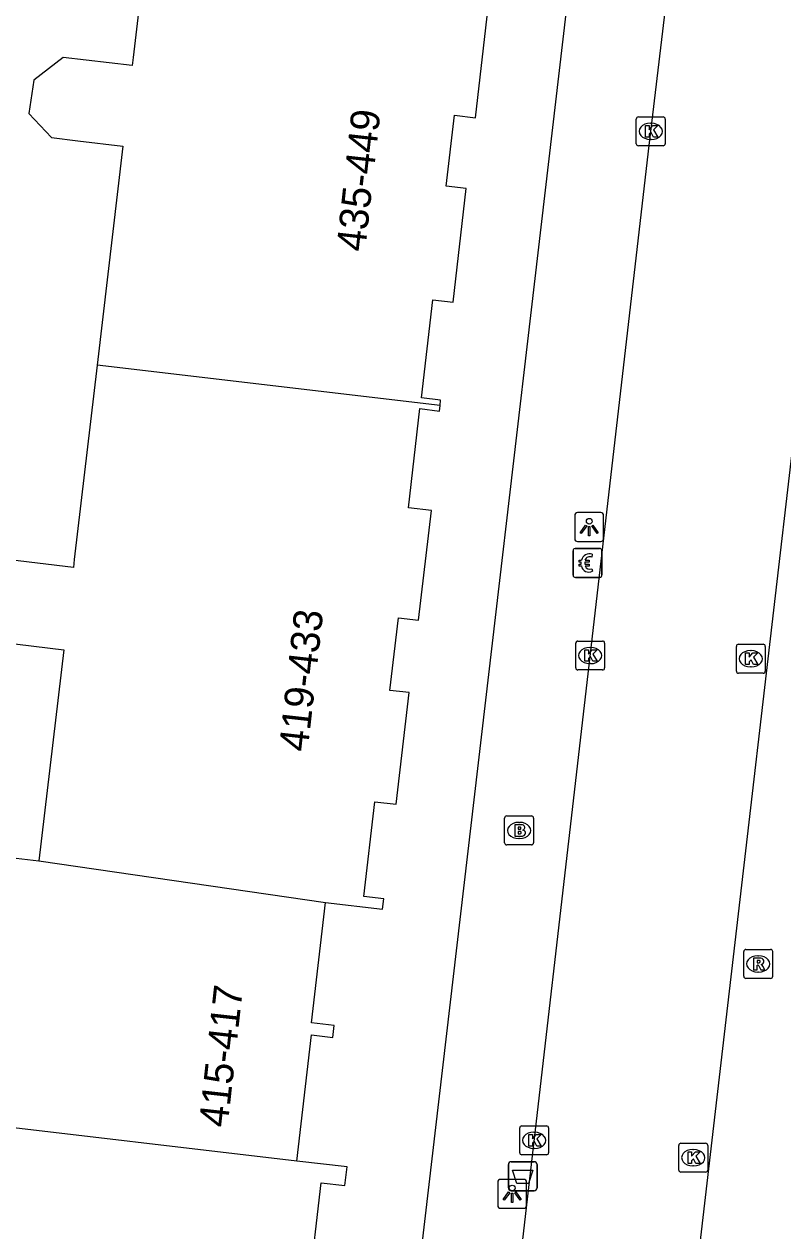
# Model space of a CAD drawing. Extents: x 160861 to 161308, y 384024 to 384878.
# Drawn here: x 161210.23 to 161236.45, y 384409.79 to 384451.45 of the extents above; entities that cross this region are included whole.
import ezdxf

# ---------------------------------------------------------------- set-up
doc = ezdxf.new("R2010")
doc.units = 0
for name, color, linetype in [('IMGEO_Afvalbak', 7, 'Continuous'), ('IMGEO_Betaalautomaat', 7, 'Continuous'), ('IMGEO_Brandkraan', 7, 'Continuous'), ('IMGEO_Kolk', 7, 'Continuous'), ('IMGEO_Lichtpunt', 7, 'Continuous'), ('IMGEO_Pand', 7, 'Continuous'), ('IMGEO_Pand_nummerreeks', 7, 'Continuous'), ('IMGEO_Rijbaan_lokaal_open', 7, 'Continuous'), ('IMGEO_Rioolput', 7, 'Continuous'), ('IMGEO_Voetpad_open', 7, 'Continuous')]:
    doc.layers.add(name, color=color, linetype=linetype)

msp = doc.modelspace()

# ---------------------------------------------------------------- linework, layer by layer
at = {"layer": 'IMGEO_Afvalbak'}
for p, q in [((161226.961, 384411.273), (161226.961, 384412.073)), ((161226.961, 384412.073), (161226.961, 384411.273)), ((161227.061, 384412.173), (161227.851, 384412.173)), ((161227.851, 384412.173), (161227.061, 384412.173)), ((161227.951, 384412.073), (161227.951, 384411.273)), ((161227.951, 384411.273), (161227.951, 384412.073)), ((161227.851, 384411.173), (161227.061, 384411.173)), ((161227.061, 384411.173), (161227.851, 384411.173))]:
    msp.add_line(p, q, dxfattribs=at)
msp.add_lwpolyline([(161227.104, 384411.887), (161227.808, 384411.887), (161227.659, 384411.417), (161227.253, 384411.417), (161227.104, 384411.887)], dxfattribs=at)
for centre, start, end in [((161227.061, 384412.073), 90, 180), ((161227.061, 384412.073), 90, 180), ((161227.851, 384412.073), 0, 90), ((161227.851, 384412.073), 360, 90), ((161227.061, 384411.273), 180, 270), ((161227.061, 384411.273), 180, 270), ((161227.851, 384411.273), 270, 0), ((161227.851, 384411.273), 270, 0)]:
    msp.add_arc(centre, 0.1, start, end, dxfattribs=at)
at = {"layer": 'IMGEO_Betaalautomaat'}
for p, q in [((161229.27, 384433.345), (161230.111, 384433.345)), ((161230.111, 384433.345), (161229.27, 384433.345)), ((161229.195, 384432.421), (161229.195, 384433.262)), ((161229.195, 384433.262), (161229.195, 384432.421)), ((161229.478, 384432.809), (161229.478, 384432.877)), ((161229.599, 384432.877), (161229.599, 384432.809)), ((161229.857, 384433.15), (161229.84, 384433.05)), ((161230.194, 384433.271), (161230.194, 384432.43)), ((161230.194, 384432.43), (161230.194, 384433.271)), ((161229.844, 384432.644), (161229.866, 384432.557)), ((161230.12, 384432.346), (161229.279, 384432.346)), ((161229.279, 384432.346), (161230.12, 384432.346))]:
    msp.add_line(p, q, dxfattribs=at)
for points in [[(161229.478, 384432.877), (161229.409, 384432.877), (161229.409, 384432.946), (161229.488, 384432.946)], [(161229.61, 384432.946), (161229.757, 384432.946), (161229.757, 384432.877), (161229.599, 384432.877)], [(161229.483, 384432.74), (161229.409, 384432.74), (161229.409, 384432.809), (161229.478, 384432.809)], [(161229.599, 384432.809), (161229.757, 384432.809), (161229.757, 384432.74), (161229.613, 384432.74)]]:
    msp.add_lwpolyline(points, dxfattribs=at)
for centre, radius, start, end in [((161229.273, 384433.268), 0.0779, 92.4484, 184.2845), ((161229.273, 384433.268), 0.0779, 92.4484, 184.2845), ((161230.117, 384433.268), 0.0779, 2.4484, 94.2845), ((161230.117, 384433.268), 0.0779, 2.4484, 94.2845), ((161229.771, 384432.87), 0.293, 73.014, 165.0139), ((161229.777, 384432.883), 0.179, 69.3236, 159.5683), ((161229.744, 384432.795), 0.267, 191.8096, 297.0389), ((161229.777, 384432.81), 0.179, 202.7625, 291.8693), ((161229.273, 384432.424), 0.0779, 182.4484, 274.2845), ((161229.273, 384432.424), 0.0779, 182.4484, 274.2845), ((161230.117, 384432.424), 0.0779, 272.4484, 4.2845), ((161230.117, 384432.424), 0.0779, 272.4484, 4.2845)]:
    msp.add_arc(centre, radius, start, end, dxfattribs=at)
at = {"layer": 'IMGEO_Brandkraan'}
for p, q in [((161226.907, 384424.11), (161227.759, 384424.11)), ((161226.832, 384423.184), (161226.832, 384424.036)), ((161227.32, 384423.89), (161227.345, 384423.89)), ((161227.833, 384424.036), (161227.833, 384423.184)), ((161227.343, 384423.33), (161227.318, 384423.33)), ((161227.759, 384423.11), (161226.907, 384423.11))]:
    msp.add_line(p, q, dxfattribs=at)
for points in [[(161226.907, 384424.11), (161227.759, 384424.11)], [(161226.832, 384423.184), (161226.832, 384424.036)], [(161227.18, 384423.81), (161227.18, 384423.41), (161227.393, 384423.41)], [(161227.411, 384423.81), (161227.18, 384423.81)], [(161227.359, 384423.729), (161227.305, 384423.729), (161227.305, 384423.653)], [(161227.833, 384424.036), (161227.833, 384423.184)], [(161227.305, 384423.653), (161227.358, 384423.653)], [(161227.367, 384423.577), (161227.305, 384423.577), (161227.305, 384423.496)], [(161227.305, 384423.496), (161227.367, 384423.496)], [(161227.759, 384423.11), (161226.907, 384423.11)]]:
    msp.add_lwpolyline(points, dxfattribs=at)
for centre, radius, start, end in [((161226.909, 384424.034), 0.0765, 91.552, 178.448), ((161226.909, 384424.034), 0.0765, 91.552, 178.448), ((161227.757, 384424.034), 0.0765, 1.552, 88.448), ((161227.757, 384424.034), 0.0765, 1.552, 88.448), ((161227.36, 384423.691), 0.0379, 267.8285, 90.9355), ((161227.415, 384423.665), 0.145, 59.4692, 91.5367), ((161227.44, 384423.712), 0.0922, 285.5137, 58.1501), ((161227.368, 384423.536), 0.0404, 269.8759, 90.5077), ((161227.399, 384423.661), 0.251, 268.6676, 293.5347), ((161227.445, 384423.52), 0.105, 301.3115, 78.989), ((161226.909, 384423.186), 0.0765, 181.552, 268.448), ((161226.909, 384423.186), 0.0765, 181.552, 268.448), ((161227.757, 384423.186), 0.0765, 271.552, 358.448), ((161227.757, 384423.186), 0.0765, 271.552, 358.448)]:
    msp.add_arc(centre, radius, start, end, dxfattribs=at)
for centre, major_axis, ratio, start_param, end_param in [((161227.319, 384423.61), (-0.387, 0.002), 0.722429, 4.712389, 7.853982), ((161227.344, 384423.61), (-0.39, 0.002), 0.717154, 1.570796, 4.712389)]:
    msp.add_ellipse(centre, major_axis=major_axis, ratio=ratio, start_param=start_param, end_param=end_param, dxfattribs=at)
at = {"layer": 'IMGEO_Kolk'}
for p, q in [((161231.382, 384447.32), (161231.382, 384448.172)), ((161231.457, 384448.246), (161232.309, 384448.246)), ((161231.87, 384448.026), (161231.895, 384448.026)), ((161232.383, 384448.172), (161232.383, 384447.32)), ((161231.893, 384447.466), (161231.868, 384447.466)), ((161232.309, 384447.246), (161231.457, 384447.246)), ((161229.287, 384429.224), (161229.287, 384430.076)), ((161229.362, 384430.15), (161230.214, 384430.15)), ((161230.288, 384430.076), (161230.288, 384429.224)), ((161234.838, 384429.113), (161234.838, 384429.965)), ((161234.913, 384430.039), (161235.765, 384430.039)), ((161235.839, 384429.965), (161235.839, 384429.113)), ((161229.775, 384429.93), (161229.8, 384429.93)), ((161235.326, 384429.819), (161235.351, 384429.819)), ((161230.214, 384429.15), (161229.362, 384429.15)), ((161229.798, 384429.37), (161229.773, 384429.37)), ((161235.349, 384429.259), (161235.324, 384429.259)), ((161235.765, 384429.039), (161234.913, 384429.039)), ((161227.352, 384412.486), (161227.352, 384413.338)), ((161227.427, 384413.412), (161228.279, 384413.412)), ((161228.353, 384413.338), (161228.353, 384412.486)), ((161227.84, 384413.192), (161227.865, 384413.192)), ((161227.863, 384412.632), (161227.838, 384412.632)), ((161232.849, 384411.887), (161232.849, 384412.739)), ((161232.924, 384412.813), (161233.776, 384412.813)), ((161233.337, 384412.593), (161233.362, 384412.593)), ((161233.85, 384412.739), (161233.85, 384411.887)), ((161228.279, 384412.412), (161227.427, 384412.412)), ((161233.36, 384412.033), (161233.335, 384412.033)), ((161233.776, 384411.813), (161232.924, 384411.813))]:
    msp.add_line(p, q, dxfattribs=at)
for points in [[(161231.382, 384447.32), (161231.382, 384448.172)], [(161231.457, 384448.246), (161232.309, 384448.246)], [(161231.703, 384447.946), (161231.826, 384447.946), (161231.826, 384447.795), (161231.956, 384447.946), (161232.12, 384447.946), (161231.974, 384447.795), (161232.127, 384447.546), (161231.975, 384447.546), (161231.89, 384447.71), (161231.826, 384447.643), (161231.826, 384447.546), (161231.703, 384447.546), (161231.703, 384447.946)], [(161232.383, 384448.172), (161232.383, 384447.32)], [(161232.309, 384447.246), (161231.457, 384447.246)], [(161229.287, 384429.224), (161229.287, 384430.076)], [(161229.362, 384430.15), (161230.214, 384430.15)], [(161230.288, 384430.076), (161230.288, 384429.224)], [(161234.838, 384429.113), (161234.838, 384429.965)], [(161234.913, 384430.039), (161235.765, 384430.039)], [(161235.839, 384429.965), (161235.839, 384429.113)], [(161229.608, 384429.85), (161229.731, 384429.85), (161229.731, 384429.699), (161229.861, 384429.85), (161230.025, 384429.85), (161229.879, 384429.699), (161230.032, 384429.45), (161229.88, 384429.45), (161229.795, 384429.614), (161229.731, 384429.547), (161229.731, 384429.45), (161229.608, 384429.45), (161229.608, 384429.85)], [(161235.159, 384429.739), (161235.282, 384429.739), (161235.282, 384429.588), (161235.412, 384429.739), (161235.576, 384429.739), (161235.43, 384429.588), (161235.583, 384429.339), (161235.431, 384429.339), (161235.346, 384429.503), (161235.282, 384429.436), (161235.282, 384429.339), (161235.159, 384429.339), (161235.159, 384429.739)], [(161230.214, 384429.15), (161229.362, 384429.15)], [(161235.765, 384429.039), (161234.913, 384429.039)], [(161227.352, 384412.486), (161227.352, 384413.338)], [(161227.427, 384413.412), (161228.279, 384413.412)], [(161228.353, 384413.338), (161228.353, 384412.486)], [(161227.673, 384413.112), (161227.796, 384413.112), (161227.796, 384412.961), (161227.926, 384413.112), (161228.09, 384413.112), (161227.944, 384412.961), (161228.097, 384412.712), (161227.945, 384412.712), (161227.86, 384412.876), (161227.796, 384412.809), (161227.796, 384412.712), (161227.673, 384412.712), (161227.673, 384413.112)], [(161232.849, 384411.887), (161232.849, 384412.739)], [(161232.924, 384412.813), (161233.776, 384412.813)], [(161233.17, 384412.513), (161233.293, 384412.513), (161233.293, 384412.362), (161233.423, 384412.513), (161233.587, 384412.513), (161233.441, 384412.362), (161233.594, 384412.113), (161233.442, 384412.113), (161233.357, 384412.277), (161233.293, 384412.21), (161233.293, 384412.113), (161233.17, 384412.113), (161233.17, 384412.513)], [(161233.85, 384412.739), (161233.85, 384411.887)], [(161228.279, 384412.412), (161227.427, 384412.412)], [(161233.776, 384411.813), (161232.924, 384411.813)]]:
    msp.add_lwpolyline(points, dxfattribs=at)
for centre, start, end in [((161231.459, 384448.17), 91.552, 178.448), ((161231.459, 384448.17), 91.552, 178.448), ((161232.307, 384448.17), 1.552, 88.448), ((161232.307, 384448.17), 1.552, 88.448), ((161231.459, 384447.322), 181.552, 268.448), ((161231.459, 384447.322), 181.552, 268.448), ((161232.307, 384447.322), 271.552, 358.448), ((161232.307, 384447.322), 271.552, 358.448), ((161229.364, 384430.074), 91.552, 178.448), ((161229.364, 384430.074), 91.552, 178.448), ((161230.212, 384430.074), 1.552, 88.448), ((161230.212, 384430.074), 1.552, 88.448), ((161234.915, 384429.963), 91.552, 178.448), ((161234.915, 384429.963), 91.552, 178.448), ((161235.763, 384429.963), 1.552, 88.448), ((161235.763, 384429.963), 1.552, 88.448), ((161229.364, 384429.226), 181.552, 268.448), ((161229.364, 384429.226), 181.552, 268.448), ((161230.212, 384429.226), 271.552, 358.448), ((161230.212, 384429.226), 271.552, 358.448), ((161234.915, 384429.115), 181.552, 268.448), ((161234.915, 384429.115), 181.552, 268.448), ((161235.763, 384429.115), 271.552, 358.448), ((161235.763, 384429.115), 271.552, 358.448), ((161227.429, 384413.336), 91.552, 178.448), ((161227.429, 384413.336), 91.552, 178.448), ((161228.277, 384413.336), 1.552, 88.448), ((161228.277, 384413.336), 1.552, 88.448), ((161227.429, 384412.488), 181.552, 268.448), ((161227.429, 384412.488), 181.552, 268.448), ((161228.277, 384412.488), 271.552, 358.448), ((161228.277, 384412.488), 271.552, 358.448), ((161232.926, 384412.737), 91.552, 178.448), ((161232.926, 384412.737), 91.552, 178.448), ((161233.774, 384412.737), 1.552, 88.448), ((161233.774, 384412.737), 1.552, 88.448), ((161232.926, 384411.889), 181.552, 268.448), ((161232.926, 384411.889), 181.552, 268.448), ((161233.774, 384411.889), 271.552, 358.448), ((161233.774, 384411.889), 271.552, 358.448)]:
    msp.add_arc(centre, 0.0765, start, end, dxfattribs=at)
for centre, major_axis, ratio, start_param, end_param in [((161231.869, 384447.746), (-0.387, 0.002), 0.722429, 4.712389, 7.853982), ((161231.894, 384447.746), (-0.39, 0.002), 0.717154, 1.570796, 4.712389), ((161229.774, 384429.65), (-0.387, 0.002), 0.722429, 4.712389, 7.853982), ((161229.799, 384429.65), (-0.39, 0.002), 0.717154, 1.570796, 4.712389), ((161235.325, 384429.539), (-0.387, 0.002), 0.722429, 4.712389, 7.853982), ((161235.35, 384429.539), (-0.39, 0.002), 0.717154, 1.570796, 4.712389), ((161227.839, 384412.912), (-0.387, 0.002), 0.722429, 4.712389, 7.853982), ((161227.864, 384412.912), (-0.39, 0.002), 0.717154, 1.570796, 4.712389), ((161233.336, 384412.313), (-0.387, 0.002), 0.722429, 4.712389, 7.853982), ((161233.361, 384412.313), (-0.39, 0.002), 0.717154, 1.570796, 4.712389)]:
    msp.add_ellipse(centre, major_axis=major_axis, ratio=ratio, start_param=start_param, end_param=end_param, dxfattribs=at)
at = {"layer": 'IMGEO_Lichtpunt'}
for p, q in [((161230.158, 384434.582), (161229.35, 384434.582)), ((161230.158, 384434.582), (161229.35, 384434.582)), ((161229.256, 384434.487), (161229.256, 384433.68)), ((161229.256, 384434.487), (161229.256, 384433.68)), ((161230.252, 384433.68), (161230.252, 384434.487)), ((161230.252, 384433.68), (161230.252, 384434.487)), ((161229.35, 384433.586), (161230.158, 384433.586)), ((161229.35, 384433.586), (161230.158, 384433.586)), ((161226.595, 384411.468), (161226.595, 384410.661)), ((161226.595, 384411.468), (161226.595, 384410.661)), ((161227.497, 384411.563), (161226.689, 384411.563)), ((161227.497, 384411.563), (161226.689, 384411.563)), ((161227.591, 384410.661), (161227.591, 384411.468)), ((161227.591, 384410.661), (161227.591, 384411.468)), ((161226.689, 384410.567), (161227.497, 384410.567)), ((161226.689, 384410.567), (161227.497, 384410.567))]:
    msp.add_line(p, q, dxfattribs=at)
for points in [[(161229.63, 384434.151), (161229.669, 384434.123), (161229.481, 384433.861), (161229.443, 384433.888), (161229.63, 384434.151)], [(161229.842, 384434.123), (161229.88, 384434.15), (161230.067, 384433.888), (161230.028, 384433.86), (161229.842, 384434.123)], [(161229.732, 384434.103), (161229.779, 384434.103), (161229.779, 384433.781), (161229.732, 384433.781), (161229.732, 384434.103)], [(161226.969, 384411.132), (161227.008, 384411.104), (161226.82, 384410.842), (161226.782, 384410.869), (161226.969, 384411.132)], [(161227.071, 384411.084), (161227.118, 384411.084), (161227.118, 384410.762), (161227.071, 384410.762), (161227.071, 384411.084)], [(161227.181, 384411.104), (161227.219, 384411.131), (161227.406, 384410.869), (161227.367, 384410.841), (161227.181, 384411.104)]]:
    msp.add_lwpolyline(points, dxfattribs=at)
for centre in [(161229.755, 384434.285), (161227.094, 384411.266)]:
    msp.add_circle(centre, 0.0994, dxfattribs=at)
for centre, start, end in [((161229.35, 384434.487), 90, 180), ((161229.35, 384434.487), 90, 180), ((161230.158, 384434.487), 0, 90), ((161230.158, 384434.487), 0, 90), ((161229.35, 384433.68), 180, 270), ((161229.35, 384433.68), 180, 270), ((161230.158, 384433.68), 270, 0), ((161230.158, 384433.68), 270, 360), ((161226.689, 384411.468), 90, 180), ((161226.689, 384411.468), 90, 180), ((161227.497, 384411.468), 0, 90), ((161227.497, 384411.468), 0, 90), ((161226.689, 384410.661), 180, 270), ((161226.689, 384410.661), 180, 270), ((161227.497, 384410.661), 270, 0), ((161227.497, 384410.661), 270, 360)]:
    msp.add_arc(centre, 0.0946, start, end, dxfattribs=at)
at = {"layer": 'IMGEO_Pand'}
for points in [[(161214.79, 384457.059), (161213.996, 384450.298), (161213.963, 384450.018), (161211.581, 384450.296), (161210.561, 384449.515), (161210.39, 384448.363), (161211.174, 384447.531), (161212.091, 384447.417), (161213.641, 384447.235), (161212.753, 384439.672)], [(161224.604, 384438.28), (161224.621, 384438.47), (161223.96, 384438.547), (161224.355, 384441.932), (161225.05, 384441.851), (161225.508, 384445.774), (161224.815, 384445.855), (161225.101, 384448.301), (161225.824, 384448.217), (161226.268, 384452.025), (161225.436, 384452.123), (161225.852, 384455.691), (161226.613, 384455.55), (161226.627, 384455.669)], [(161212.753, 384439.672), (161211.965, 384432.966), (161211.933, 384432.689), (161209.734, 384432.948), (161209.548, 384432.969), (161208.671, 384432.135), (161208.515, 384431.013), (161209.207, 384430.138), (161210.007, 384430.038), (161211.598, 384429.851), (161210.743, 384422.563)], [(161224.604, 384438.28), (161212.753, 384439.672)], [(161220.64, 384421.121), (161222.618, 384420.89), (161222.66, 384421.251), (161221.971, 384421.332), (161222.352, 384424.599), (161223.082, 384424.514), (161223.532, 384428.37), (161222.869, 384428.447), (161223.161, 384430.954), (161223.861, 384430.873), (161224.302, 384434.658), (161223.508, 384434.751), (161223.908, 384438.178), (161224.587, 384438.09), (161224.604, 384438.28)], [(161208.292, 384413.528), (161208.33, 384413.853), (161208.635, 384413.817), (161208.964, 384416.613), (161208.573, 384416.659), (161208.617, 384417.034), (161208.999, 384416.989), (161209.314, 384419.672), (161209.002, 384419.709), (161209.356, 384422.726), (161210.743, 384422.563)], [(161210.743, 384422.563), (161220.64, 384421.121)], [(161219.649, 384412.196), (161220.158, 384416.552), (161220.899, 384416.466), (161220.946, 384416.872), (161220.155, 384416.964), (161220.64, 384421.121)], [(161219.649, 384412.196), (161208.292, 384413.528)], [(161220.066, 384407.767), (161220.495, 384411.447), (161221.316, 384411.351), (161221.39, 384411.992), (161219.649, 384412.196)]]:
    msp.add_lwpolyline(points, dxfattribs=at)
at = {"layer": 'IMGEO_Rijbaan_lokaal_open'}
for points in [[(161250.737, 384556.74), (161231.686, 384393.141)], [(161224.63, 384384.341), (161225.155, 384389.562), (161231.826, 384447.259), (161235.532, 384478.284), (161236.635, 384487.009), (161236.821, 384488.628)]]:
    msp.add_lwpolyline(points, dxfattribs=at)
at = {"layer": 'IMGEO_Rioolput'}
for p, q in [((161235.092, 384418.576), (161235.092, 384419.428)), ((161235.167, 384419.502), (161236.019, 384419.502)), ((161235.58, 384419.282), (161235.605, 384419.282)), ((161236.093, 384419.428), (161236.093, 384418.576)), ((161235.603, 384418.722), (161235.578, 384418.722)), ((161236.019, 384418.502), (161235.167, 384418.502))]:
    msp.add_line(p, q, dxfattribs=at)
for points in [[(161235.092, 384418.576), (161235.092, 384419.428)], [(161235.167, 384419.502), (161236.019, 384419.502)], [(161235.681, 384419.2), (161235.429, 384419.202), (161235.429, 384418.802)], [(161235.607, 384419.121), (161235.553, 384419.121), (161235.553, 384419.04)], [(161236.093, 384419.428), (161236.093, 384418.576)], [(161235.429, 384418.802), (161235.553, 384418.802), (161235.553, 384418.964), (161235.564, 384418.964)], [(161235.553, 384419.04), (161235.605, 384419.04)], [(161235.611, 384418.935), (161235.682, 384418.802), (161235.822, 384418.802), (161235.757, 384418.928)], [(161236.019, 384418.502), (161235.167, 384418.502)]]:
    msp.add_lwpolyline(points, dxfattribs=at)
for centre, radius, start, end in [((161235.169, 384419.426), 0.0765, 91.552, 178.448), ((161235.169, 384419.426), 0.0765, 91.552, 178.448), ((161235.613, 384419.025), 0.0964, 77.0061, 93.1865), ((161235.627, 384419.082), 0.0378, 276.6634, 79.6772), ((161235.68, 384419.09), 0.109, 350.3612, 89.416), ((161236.017, 384419.426), 0.0765, 1.552, 88.448), ((161236.017, 384419.426), 0.0765, 1.552, 88.448), ((161235.563, 384418.911), 0.0533, 26.0293, 88.6989), ((161235.589, 384419.229), 0.19, 274.7715, 282.9687), ((161235.678, 384419.09), 0.112, 277.5842, 350.9817), ((161235.662, 384418.875), 0.108, 29.5134, 73.7905), ((161235.169, 384418.578), 0.0765, 181.552, 268.448), ((161235.169, 384418.578), 0.0765, 181.552, 268.448), ((161236.017, 384418.578), 0.0765, 271.552, 358.448), ((161236.017, 384418.578), 0.0765, 271.552, 358.448)]:
    msp.add_arc(centre, radius, start, end, dxfattribs=at)
for centre, major_axis, ratio, start_param, end_param in [((161235.579, 384419.002), (-0.387, 0.002), 0.722429, 4.712389, 7.853982), ((161235.604, 384419.002), (-0.39, 0.002), 0.717154, 1.570796, 4.712389)]:
    msp.add_ellipse(centre, major_axis=major_axis, ratio=ratio, start_param=start_param, end_param=end_param, dxfattribs=at)
at = {"layer": 'IMGEO_Voetpad_open'}
msp.add_lwpolyline([(161233.475, 384490.485), (161220.779, 384382.081)], dxfattribs=at)

# ---------------------------------------------------------------- texts
at = {"layer": 'IMGEO_Pand_nummerreeks'}
for s, rotation, p in [('435-449', 83.7149, (161222.01, 384443.568)), ('419-433', 83.6289, (161220.024, 384426.304)), ('415-417', 83.6866, (161217.257, 384413.333))]:
    msp.add_text(s, height=1, rotation=rotation, dxfattribs=at).set_placement(p)

doc.saveas('drawing.dxf')
